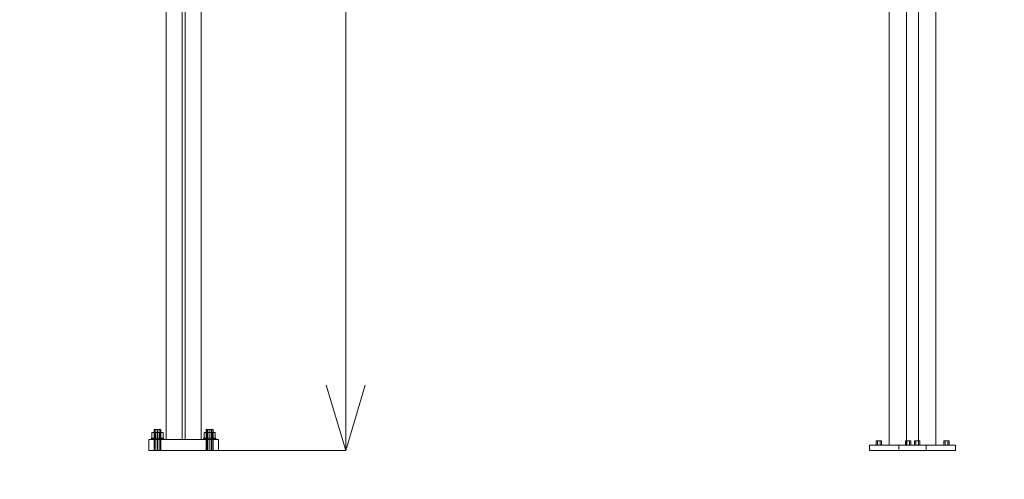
# Model space of a CAD drawing. Header units: millimetres. Extents: x -2233 to 61924, y -68080 to 6847.
# Tile 747 of 1056: x 18651 to 20913, y -67 to 990. Entities that reach past the tile are written whole.
import ezdxf

# ---------------------------------------------------------------- set-up
doc = ezdxf.new("R2010")
doc.units = ezdxf.units.MM
for name, color, linetype, lineweight in [('COTAS_P', 1, 'Continuous', 0), ('lateral_C02', 7, 'Continuous', 0), ('lateral_C10', 7, 'Continuous', 0)]:
    doc.layers.add(name, color=color, linetype=linetype, lineweight=lineweight)
doc.dimstyles.new('R19_100', dxfattribs={"dimtxt": 250, "dimasz": 150, "dimexe": 150, "dimexo": 80, "dimgap": 100, "dimtad": 1, "dimtih": 1, "dimtoh": 1, "dimdsep": 46, "dimcen": 0.09, "dimadec": 0, "dimazin": 0, "dimtfac": 1, "dimtdec": 4, "dimtofl": 0, "dimtmove": 0, "dimatfit": 3, "dimfxl": 1, "dimtolj": 1, "dimtzin": 0, "dimarcsym": 0})

# ---------------------------------------------------------------- blocks, each defined once
blk = doc.blocks.new('DIM_R28_4')
at = {"layer": 'COTAS_P'}
for p, q in [((15248.4, 1279.1), (24311.8, 4109.1)), ((24311.8, 4109.1), (24155.2, 4107.3)), ((24311.8, 4109.1), (24182.1, 4021.4)), ((24580.1, 3250), (24311.8, 4109.1)), ((15248.4, 1279.1), (15378.1, 1366.8)), ((15248.4, 1279.1), (15405, 1280.8)), ((15516.6, 420), (15248.4, 1279.1))]:
    blk.add_line(p, q, dxfattribs=at)
blk.add_text('9495 P', height=250, rotation=17.3406, dxfattribs=at).set_placement((19750.3, 2789.5))
blk = doc.blocks.new('DIM_R28_20')
at = {"layer": 'COTAS_P'}
for p, q in [((19000, 2250), (19400, 2250)), ((19400, 2250), (19355, 2100)), ((19400, 0), (19400, 2250)), ((19400, 2250), (19445, 2100)), ((19400, 0), (19355, 150)), ((19400, 0), (19445, 150)), ((19000, 0), (19400, 0))]:
    blk.add_line(p, q, dxfattribs=at)
blk.add_text('2250 P', height=250, rotation=90, dxfattribs=at).set_placement((19300, 1125))
blk = doc.blocks.new('DIM_R28_33')
at = {"layer": 'COTAS_P'}
for p, q in [((112.7, 0), (112.7, -2500)), ((61924.1, 0), (61924.1, -2500)), ((112.7, -2500), (262.7, -2455)), ((61924.1, -2500), (61774.1, -2455)), ((112.7, -2500), (61924.1, -2500)), ((112.7, -2500), (262.7, -2545)), ((61924.1, -2500), (61774.1, -2545))]:
    blk.add_line(p, q, dxfattribs=at)
blk.add_text('61811.43 P', height=250, dxfattribs=at).set_placement((31018.4, -2400))

msp = doc.modelspace()

# ---------------------------------------------------------------- linework, layer by layer
at = {"layer": 'lateral_C02'}
for p, q in [((18987.51, 1159.691), (18987.51, 25)), ((19024.01, 1159.691), (19024.01, 25)), ((19031.01, 25), (19031.01, 1159.691)), ((19067.51, 25), (19067.51, 1159.691)), ((18960.581, 48), (18959.51, 48)), ((18959.51, 0), (18959.51, 48)), ((18963.51, 48), (18960.581, 48)), ((18960.581, 0), (18960.581, 48)), ((18967.51, 48), (18963.51, 48)), ((18963.51, 0), (18963.51, 48)), ((18971.51, 48), (18967.51, 48)), ((18967.51, 0), (18967.51, 48)), ((18974.438, 48), (18971.51, 48)), ((18971.51, 0), (18971.51, 48)), ((18975.51, 48), (18974.438, 48)), ((18974.438, 0), (18974.438, 48)), ((18975.51, 48), (18975.51, 0)), ((19080.581, 48), (19079.51, 48)), ((19079.51, 0), (19079.51, 48)), ((19083.51, 48), (19080.581, 48)), ((19080.581, 0), (19080.581, 48)), ((19087.51, 48), (19083.51, 48)), ((19083.51, 0), (19083.51, 48)), ((19091.51, 48), (19087.51, 48)), ((19087.51, 0), (19087.51, 48)), ((19094.438, 48), (19091.51, 48)), ((19091.51, 0), (19091.51, 48)), ((19095.51, 48), (19094.438, 48)), ((19094.438, 0), (19094.438, 48)), ((19095.51, 48), (19095.51, 0)), ((18947.51, 25), (19107.51, 25)), ((18947.51, 25), (18947.51, 0)), ((18954.575, 28), (18953.51, 28)), ((18953.51, 25), (18953.51, 28)), ((18954.575, 25), (18953.51, 25)), ((18957.61, 28), (18954.575, 28)), ((18954.575, 25), (18954.575, 28)), ((18957.61, 25), (18954.575, 25)), ((18961.11, 40.8), (18954.71, 40.8)), ((18954.71, 28), (18954.71, 40.8)), ((18961.11, 28), (18954.71, 28)), ((18962.152, 28), (18957.61, 28)), ((18957.61, 25), (18957.61, 28)), ((18962.152, 25), (18957.61, 25)), ((18973.91, 40.8), (18961.11, 40.8)), ((18961.11, 28), (18961.11, 40.8)), ((18973.91, 28), (18961.11, 28)), ((18967.51, 28), (18962.152, 28)), ((18962.152, 25), (18962.152, 28)), ((18967.51, 25), (18962.152, 25)), ((18972.867, 28), (18967.51, 28)), ((18967.51, 25), (18967.51, 28)), ((18972.867, 25), (18967.51, 25)), ((18977.409, 28), (18972.867, 28)), ((18972.867, 25), (18972.867, 28)), ((18977.409, 25), (18972.867, 25)), ((18980.31, 40.8), (18973.91, 40.8)), ((18973.91, 28), (18973.91, 40.8)), ((18973.91, 28), (18980.31, 28)), ((18980.444, 28), (18977.409, 28)), ((18977.409, 25), (18977.409, 28)), ((18980.444, 25), (18977.409, 25)), ((18980.31, 40.8), (18980.31, 28)), ((18981.51, 28), (18980.444, 28)), ((18980.444, 25), (18980.444, 28)), ((18980.444, 25), (18981.51, 25)), ((18981.51, 28), (18981.51, 25)), ((18987.51, 25), (19067.51, 25)), ((19024.01, 25), (19031.01, 25)), ((19074.575, 28), (19073.51, 28)), ((19073.51, 25), (19073.51, 28)), ((19074.575, 25), (19073.51, 25)), ((19077.61, 28), (19074.575, 28)), ((19074.575, 25), (19074.575, 28)), ((19077.61, 25), (19074.575, 25)), ((19081.11, 40.8), (19074.71, 40.8)), ((19074.71, 28), (19074.71, 40.8)), ((19081.11, 28), (19074.71, 28)), ((19082.152, 28), (19077.61, 28)), ((19077.61, 25), (19077.61, 28)), ((19082.152, 25), (19077.61, 25)), ((19093.91, 40.8), (19081.11, 40.8)), ((19081.11, 28), (19081.11, 40.8)), ((19093.91, 28), (19081.11, 28)), ((19087.51, 28), (19082.152, 28)), ((19082.152, 25), (19082.152, 28)), ((19087.51, 25), (19082.152, 25)), ((19092.867, 28), (19087.51, 28)), ((19087.51, 25), (19087.51, 28)), ((19092.867, 25), (19087.51, 25)), ((19097.409, 28), (19092.867, 28)), ((19092.867, 25), (19092.867, 28)), ((19097.409, 25), (19092.867, 25)), ((19100.31, 40.8), (19093.91, 40.8)), ((19093.91, 28), (19093.91, 40.8)), ((19093.91, 28), (19100.31, 28)), ((19100.444, 28), (19097.409, 28)), ((19097.409, 25), (19097.409, 28)), ((19100.444, 25), (19097.409, 25)), ((19100.31, 40.8), (19100.31, 28)), ((19101.51, 28), (19100.444, 28)), ((19100.444, 25), (19100.444, 28)), ((19100.444, 25), (19101.51, 25)), ((19101.51, 28), (19101.51, 25)), ((19107.51, 0), (19107.51, 25)), ((18947.51, 0), (19107.51, 0)), ((18960.581, 0), (18959.51, 0)), ((18963.51, 0), (18960.581, 0)), ((18967.51, 0), (18963.51, 0)), ((18971.51, 0), (18967.51, 0)), ((18974.438, 0), (18971.51, 0)), ((18974.438, 0), (18975.51, 0)), ((19080.581, 0), (19079.51, 0)), ((19083.51, 0), (19080.581, 0)), ((19087.51, 0), (19083.51, 0)), ((19091.51, 0), (19087.51, 0)), ((19094.438, 0), (19091.51, 0)), ((19094.438, 0), (19095.51, 0))]:
    msp.add_line(p, q, dxfattribs=at)
at = {"layer": 'lateral_C10'}
for p, q in [((20648.911, 1730.96), (20648.911, 12)), ((20648.911, 12), (20648.911, 1729.432)), ((20688.911, 12), (20688.911, 1721.79)), ((20688.911, 12), (20688.911, 1720.261)), ((20716.315, 1730.96), (20716.315, 12)), ((20716.315, 12), (20716.315, 1729.432)), ((20756.315, 12), (20756.315, 1721.79)), ((20756.315, 12), (20756.315, 1720.261)), ((20603.911, 12), (20733.911, 12)), ((20603.911, 12), (20603.911, 0)), ((20603.911, 0), (20733.911, 0)), ((20621.911, 22), (20618.911, 22)), ((20618.911, 12), (20618.911, 22)), ((20621.911, 12), (20618.911, 12)), ((20627.911, 22), (20621.911, 22)), ((20621.911, 12), (20621.911, 22)), ((20627.911, 12), (20621.911, 12)), ((20630.911, 22), (20627.911, 22)), ((20627.911, 12), (20627.911, 22)), ((20627.911, 12), (20630.911, 12)), ((20630.911, 22), (20630.911, 12)), ((20648.911, 12), (20688.911, 12)), ((20671.315, 12), (20801.315, 12)), ((20671.315, 12), (20671.315, 0)), ((20671.315, 0), (20801.315, 0)), ((20689.315, 22), (20686.315, 22)), ((20686.315, 12), (20686.315, 22)), ((20689.315, 12), (20686.315, 12)), ((20695.315, 22), (20689.315, 22)), ((20689.315, 12), (20689.315, 22)), ((20695.315, 12), (20689.315, 12)), ((20698.315, 22), (20695.315, 22)), ((20695.315, 12), (20695.315, 22)), ((20695.315, 12), (20698.315, 12)), ((20698.315, 22), (20698.315, 12)), ((20709.911, 22), (20706.911, 22)), ((20706.911, 12), (20706.911, 22)), ((20709.911, 12), (20706.911, 12)), ((20715.911, 22), (20709.911, 22)), ((20709.911, 12), (20709.911, 22)), ((20715.911, 12), (20709.911, 12)), ((20718.911, 22), (20715.911, 22)), ((20715.911, 12), (20715.911, 22)), ((20715.911, 12), (20718.911, 12)), ((20716.315, 12), (20756.315, 12)), ((20718.911, 22), (20718.911, 12)), ((20733.911, 0), (20733.911, 12)), ((20777.315, 22), (20774.315, 22)), ((20774.315, 12), (20774.315, 22)), ((20777.315, 12), (20774.315, 12)), ((20783.315, 22), (20777.315, 22)), ((20777.315, 12), (20777.315, 22)), ((20783.315, 12), (20777.315, 12)), ((20786.315, 22), (20783.315, 22)), ((20783.315, 12), (20783.315, 22)), ((20783.315, 12), (20786.315, 12)), ((20786.315, 22), (20786.315, 12)), ((20801.315, 0), (20801.315, 12))]:
    msp.add_line(p, q, dxfattribs=at)

# ---------------------------------------------------------------- dimensions: what is measured, and where the dimension line sits
at = {"layer": 'COTAS_P'}
for p1, p2, distance, picture, middle in [((15516.618, 420), (24580.067, 3250), 900, 'DIM_R28_4', (19780.096, 2694.095)), ((19000, 0), (19000, 2250), -400, 'DIM_R28_20', (19400, 1125)), ((112.7, 0), (61924.134, 0), -2500, 'DIM_R28_33', (31018.417, -2500))]:
    dim = msp.add_aligned_dim(p1=p1, p2=p2, distance=distance, text='<> P', dimstyle='R19_100', dxfattribs=at)
    dim.commit()
    dim.dimension.update_dxf_attribs({"geometry": picture, "text_midpoint": middle})

doc.saveas('drawing.dxf')
